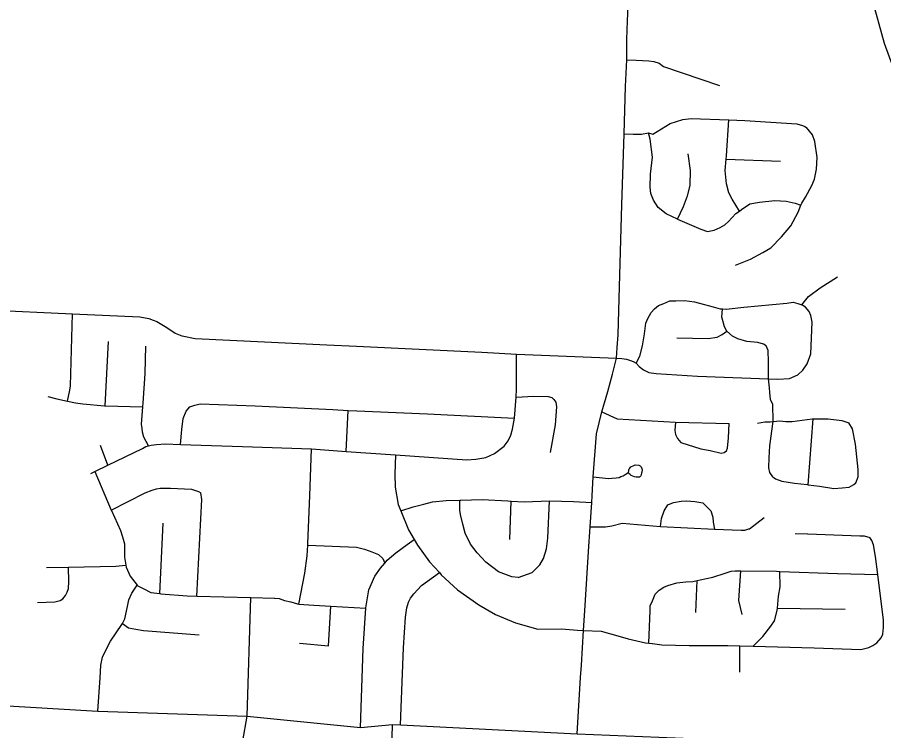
# Model space of a CAD drawing. Extents: x 1755200 to 1902939, y 644115 to 788070.
# Drawn here: x 1808105 to 1815068, y 752165 to 757899 of the extents above; entities that cross this region are included whole.
import ezdxf

# ---------------------------------------------------------------- set-up
doc = ezdxf.new("R2010")
doc.units = 0
doc.layers.add('GM_X_City_Street', color=7, linetype='Continuous')
doc.layers.add('GM_X_County_Road', color=7, linetype='Continuous')

msp = doc.modelspace()

# ---------------------------------------------------------------- linework, layer by layer
at = {"layer": 'GM_X_City_Street'}
for points in [[(1815608.8, 756711.7), (1815478.6, 756868.5), (1815394.4, 757030.2), (1815261.4, 757283.9), (1815145.2, 757498.5), (1815075, 757688.9), (1814974, 758050.8), (1814830.5, 758568), (1814725.5, 758961.1), (1814718.6, 758995.9), (1814714.8, 759012.1)], [(1812604.8, 752140.5), (1812631.8, 752594), (1812639.6, 752692.1), (1812655.2, 752971.6), (1812669.1, 753172.1), (1812694.3, 753605.3), (1812709, 753804.9), (1812722.1, 753999.3), (1812726.4, 754053.2), (1812734.2, 754205.9), (1812760.3, 754552.3), (1812803.7, 754727.7), (1812850.5, 754890), (1812888.7, 755031.5), (1812921.7, 755159.9), (1812926.9, 755244.1), (1812933, 755345.7), (1812940.8, 755638.3), (1812963.4, 756391.7), (1812981.6, 756962.9), (1812993.7, 757342.2), (1813002.4, 757557.5), (1813003.3, 757719), (1813008.5, 757870.9), (1813013.7, 757988.9)], [(1813002.4, 757557.5), (1813078, 757553.2), (1813179.5, 757548), (1813220.3, 757543.6), (1813262.8, 757529.7), (1813298.4, 757502), (1813747.9, 757349.4)], [(1812981.6, 756962.9), (1813055.4, 756958.6), (1813120.5, 756958.6), (1813178.7, 756969), (1813213.2, 756959.7), (1813352.8, 757045.4), (1813453.3, 757077.6), (1813521.4, 757086.4), (1813823.1, 757073.9), (1813952.9, 757068.5), (1814370.3, 757042.9), (1814416, 757028), (1814433.8, 757021.7), (1814447.7, 757013.4)], [(1813907.8, 756341.5), (1813851.2, 756437), (1813824.2, 756487.6), (1813803.5, 756560.1), (1813793.5, 756666.6), (1813801.5, 756758.7), (1813803.7, 756784.6), (1813823.1, 757073.9)], [(1813410.4, 756276.7), (1813319.2, 756318.4), (1813256.2, 756369.7), (1813219.3, 756428.5), (1813196.4, 756483), (1813191.3, 756533.2), (1813195.2, 756637.4), (1813209.8, 756773.4), (1813191.7, 756920.3), (1813178.7, 756969)], [(1814410, 756404.7), (1814439.3, 756454.4), (1814490.9, 756545.6), (1814511.9, 756597.4), (1814527.4, 756679.3), (1814533.1, 756771.3), (1814513.5, 756900), (1814496.5, 756954.4), (1814447.7, 757013.4)], [(1813410.4, 756276.7), (1813460.3, 756378), (1813491.9, 756463.6), (1813511.4, 756547.4), (1813515.6, 756667.6), (1813496.2, 756802.3)], [(1813801.5, 756758.7), (1814238.7, 756742.6)], [(1813410.4, 756276.7), (1813598.8, 756195.1), (1813652.4, 756176.1), (1813706.6, 756189.1), (1813753, 756208.3), (1813791.4, 756229.7), (1813821.9, 756257.1), (1813879, 756322.3), (1813907.8, 756341.5), (1813925.6, 756353.5), (1813992.5, 756400.4), (1814068.6, 756413), (1814192.9, 756426.8), (1814284.7, 756421.1), (1814356.4, 756405.8), (1814401.8, 756388.5)], [(1813877.3, 755905.4), (1813998.1, 755955.3), (1814097.1, 756007.6), (1814159.8, 756046.6), (1814247.4, 756133.2), (1814323, 756224), (1814381, 756333.2), (1814401.8, 756388.5), (1814404.1, 756394.9), (1814409.6, 756404), (1814410, 756404.7)], [(1803112.3, 755776.9), (1804163.7, 755715.3), (1804811.9, 755677.3), (1807170.2, 755579.6), (1808550, 755516.2), (1809088.8, 755491.9), (1809161.5, 755478.9), (1809197.1, 755464.6)], [(1814409.1, 755589), (1814464.3, 755654.2), (1814557.6, 755724.6), (1814697.2, 755812.3)], [(1813078, 755119.1), (1813108, 755175.8), (1813129.5, 755257.5), (1813145.4, 755355.5), (1813156.9, 755441.5), (1813171.7, 755479.3), (1813200.5, 755524.9), (1813225.1, 755556.5), (1813259.5, 755581.9), (1813301.8, 755597.2), (1813348.2, 755620.4), (1813398.2, 755619.5), (1813468.2, 755622.2), (1813547.9, 755610.7), (1813617.6, 755593.4), (1813697.1, 755571.9), (1813754.8, 755556.9), (1813772.9, 755555.8), (1813802.8, 755554), (1813943, 755569.5), (1814289.4, 755601.2), (1814339.6, 755610.3), (1814377.3, 755599.6), (1814409.1, 755589)], [(1814142.1, 754992.6), (1814218, 754989.2), (1814310.1, 754995.5), (1814376.6, 755024.4), (1814419.3, 755061.7), (1814454.2, 755113.2), (1814483.7, 755192.8), (1814492.5, 755447.2), (1814483.5, 755501.5), (1814468.1, 755533.8), (1814438.7, 755568.4), (1814409.1, 755589)], [(1808508.6, 754814.9), (1808527.1, 754902.6), (1808533.7, 754936.6), (1808550, 755516.2)], [(1814177.4, 754206.2), (1814152.2, 754240.3), (1814144.1, 754278.3), (1814147.7, 754357.2), (1814154.1, 754455.1), (1814180.2, 754650), (1814180.4, 754651.7), (1814176.8, 754787.6), (1814158.6, 754825.7), (1814152, 754882.2), (1814150.8, 754920.2), (1814142.1, 754992.6), (1814142.7, 755130.9), (1814140.4, 755221.1), (1814123.1, 755259.5), (1814101.4, 755271.9), (1814055.6, 755284.8), (1813967.8, 755294.4), (1813896.3, 755315.7), (1813852.7, 755336.6), (1813807.9, 755376.1), (1813788.1, 755411.9), (1813778.9, 755452.2), (1813767.6, 755488.5), (1813772.9, 755555.8)], [(1813404.6, 755322.7), (1813658.4, 755316.1), (1813728.6, 755328.8), (1813769, 755350.1), (1813807.9, 755376.1)], [(1808812.5, 754775.1), (1808838.2, 755291.8)], [(1809116.3, 754798.3), (1809133.3, 755035.9), (1809139.4, 755254.3)], [(1810591.9, 755266.1), (1810831.4, 755254.6), (1811837.2, 755206.4), (1812118.2, 755192.1), (1812921.7, 755159.9)], [(1812101.2, 754677), (1812113, 754845.3), (1812117.5, 754909.2), (1812118.2, 755192.1)], [(1812921.7, 755159.9), (1812964.3, 755155.6), (1812999.9, 755151.2), (1813032, 755141.7), (1813053.7, 755131.3), (1813078, 755119.1), (1813104, 755091.4), (1813137.8, 755065.3), (1813179.5, 755044.2), (1813239.3, 755035.1), (1813570.8, 755015), (1813928.4, 755000.5), (1814142.1, 754992.6)], [(1808350.2, 754851.7), (1808423.8, 754832.3), (1808508.6, 754814.9), (1808573.2, 754801.5), (1808631, 754792.5), (1808804.6, 754775.3), (1808812.5, 754775.1), (1809114, 754767.3)], [(1809159.8, 754455.2), (1809121.7, 754524.9), (1809110.5, 754565.2), (1809109, 754593.3), (1809103.7, 754629.5), (1809114, 754767.3), (1809114.4, 754771.6), (1809116.2, 754797), (1809116.3, 754798.3)], [(1812113, 754845.3), (1812256.4, 754852.6), (1812370.3, 754850.5), (1812400.1, 754841.9), (1812415.8, 754827.6), (1812433.4, 754805.2), (1812438.7, 754769.1), (1812428, 754622.9), (1812387.9, 754401.1)], [(1809416.3, 754465.5), (1809428.7, 754585.5), (1809438.4, 754675.5), (1809461.5, 754733.2), (1809492.1, 754768.7), (1809532.4, 754782), (1809574.5, 754791.3), (1810018, 754777.2), (1810641.2, 754745.7), (1810763, 754739.7), (1810832.9, 754736.2), (1811402.2, 754711.8), (1812101.2, 754677)], [(1810748.6, 754410.1), (1810763, 754739.7)], [(1808696.5, 754232), (1808729.4, 754248), (1808833.3, 754298.5), (1809110, 754432.9), (1809138.3, 754450.5), (1809159.8, 754455.2), (1809180.5, 754459.7), (1809222.6, 754465), (1809296.6, 754469.6), (1809416.3, 754465.5), (1809913.9, 754448.3), (1810469.7, 754430.1), (1810748.6, 754410.1), (1811144.3, 754381.8), (1811719.1, 754343.2), (1811789.2, 754347.9), (1811869.4, 754360.5), (1811939.9, 754393.3), (1812017, 754452), (1812049.8, 754495.5), (1812070.7, 754541.2), (1812085.5, 754589.1), (1812101.2, 754677)], [(1812803.7, 754727.7), (1812925.2, 754670.9), (1813393.8, 754645.1), (1813827.2, 754635.3)], [(1814116.6, 754647), (1814155.7, 754647.5), (1814180.2, 754650), (1814232, 754655.3), (1814282.7, 754649.9), (1814331.6, 754650.8), (1814492, 754671.5), (1814502, 754671.5), (1814621.9, 754671.1), (1814731.6, 754657.1), (1814787.2, 754640.1)], [(1814461.7, 754141.9), (1814502, 754671.5)], [(1813393.8, 754645.1), (1813389.4, 754578.5), (1813394.6, 754545.8), (1813410.1, 754514.8), (1813437.6, 754482.1), (1813598.4, 754429.6), (1813673.2, 754417.6), (1813761, 754396.9), (1813785.9, 754401.2), (1813804, 754414.1), (1813811.7, 754435.7), (1813822, 754519.1), (1813827.2, 754635.3)], [(1814053.6, 754637.9), (1814112.8, 754646.9), (1814116.6, 754647)], [(1814844.2, 754157.9), (1814863.1, 754205.7), (1814862.2, 754263.8), (1814842, 754468.7), (1814818.3, 754591.4), (1814787.2, 754640.1)], [(1808833.3, 754298.5), (1808774.7, 754457.1)], [(1810368, 753182.5), (1810416.7, 753430.8), (1810435.3, 753570.8), (1810440.4, 753656.9), (1810441.1, 753669), (1810456.3, 754051.5), (1810469.7, 754430.1)], [(1811144.3, 754381.8), (1811139.2, 754227.5), (1811141.3, 754121.2), (1811166.7, 753982.4), (1811186.9, 753932.2), (1811248.8, 753778.5), (1811294.3, 753701.3), (1811320.5, 753656.9), (1811417.9, 753522.8), (1811497, 753435.4), (1811512, 753418.9), (1811641.7, 753298.2), (1811815.3, 753176.8), (1811947.8, 753100.2), (1812108.4, 753033.2), (1812289.4, 752981.7), (1812479.9, 752982.8), (1812606.6, 752973.3), (1812655.2, 752971.6), (1812796.7, 752964.6), (1812930.1, 752928), (1813015.6, 752904.4), (1813153, 752871.8), (1813181, 752868.3), (1813208.6, 752864.8), (1813208.9, 752864.8)], [(1808729.4, 754248), (1808859.6, 753937.4), (1808860.9, 753934.4), (1808933.8, 753774.6), (1808950.8, 753722.2), (1808965.8, 753667.8), (1808965.8, 753559.6), (1808977.3, 753495.8), (1808980.3, 753479.1), (1809010.9, 753406.4), (1809069.2, 753334.3), (1809073.4, 753329.1), (1809120.9, 753304.2), (1809178.4, 753275.1), (1809249.8, 753266.6), (1809258.1, 753265.6), (1809469.7, 753249.7), (1809547.6, 753247.4), (1809981.7, 753234.8), (1810172.3, 753229.2), (1810174.3, 753229.2)], [(1812734.2, 754205.9), (1812856.3, 754192.2), (1812883.6, 754194.6), (1812918.3, 754197.1), (1812941.8, 754200.8), (1812955.4, 754207), (1812974, 754214.4), (1812990.1, 754224.3), (1813002.5, 754233), (1813015.5, 754241.2), (1813018.6, 754251.6), (1813019.8, 754261.5), (1813023.5, 754268.9), (1813027.2, 754276.4), (1813032.8, 754284.3), (1813039.4, 754288)], [(1813039.4, 754288), (1813040.9, 754288.7), (1813055.7, 754294.9), (1813070, 754300.7), (1813099.1, 754298.7), (1813111.4, 754293.7), (1813120.1, 754285), (1813125, 754272.6), (1813126.3, 754257.8), (1813125.4, 754246.2), (1813124.5, 754242.5), (1813122.6, 754234.3), (1813118.8, 754223.1), (1813115.1, 754214.4), (1813110.2, 754207), (1813105.2, 754203.3), (1813095.4, 754202), (1813079.2, 754203.3), (1813065.6, 754205.8), (1813050.8, 754212), (1813038.4, 754216.9), (1813029.4, 754223.9), (1813022.3, 754230.5), (1813017.8, 754241.1)], [(1814177.4, 754206.2), (1814199.1, 754189.8), (1814248.7, 754170.8), (1814352.4, 754154.9), (1814454.1, 754143), (1814461.7, 754141.9), (1814551.8, 754129.2), (1814667.4, 754111.1), (1814733.5, 754115.9), (1814791.6, 754122.8), (1814828, 754144.2), (1814844.2, 754157.9)], [(1808859.6, 753937.4), (1809133.4, 754075.7), (1809189.8, 754098.7), (1809224, 754110.1), (1809254, 754115.6), (1809336, 754114.1), (1809505.7, 754105), (1809561.4, 754087.9), (1809579.2, 754075.6)], [(1809547.6, 753247.4), (1809588.1, 754023.3), (1809579.2, 754075.6)], [(1811186.9, 753932.2), (1811286.2, 753964.2), (1811372.6, 753984.7), (1811442.9, 754003.4), (1811551.1, 754015.5), (1811662.8, 754017.3), (1811669.1, 754017.4), (1811841.1, 754022.2), (1812046.8, 754012.5), (1812072.9, 754010.8), (1812178.6, 754004.1), (1812380.9, 754012.4), (1812576.2, 754006.3), (1812722.1, 753999.3)], [(1812129.2, 753397.6), (1812079.3, 753400.5), (1811972.2, 753442.6), (1811869.6, 753518.6), (1811801.1, 753594), (1811746.4, 753663.2), (1811704.1, 753752.1), (1811685.5, 753824.6), (1811666.9, 753903.2), (1811661.6, 753937.3), (1811662.8, 754017.3)], [(1812063, 753701.5), (1812072.9, 754010.8)], [(1812129.2, 753397.6), (1812241.9, 753435.6), (1812305.1, 753498.6), (1812334, 753550.2), (1812359.4, 753625.9), (1812369, 753711.9), (1812380.9, 754012.4)], [(1813274.2, 753805), (1813281.5, 753869.7), (1813304.7, 753933.4), (1813333.6, 753981), (1813378, 754000.2), (1813440.1, 754009.1), (1813486.1, 754012.3), (1813550, 754007.1), (1813613.8, 753996), (1813653.1, 753959.2), (1813678.6, 753932.6), (1813695.6, 753882.2), (1813698.8, 753842.1), (1813707.9, 753785.5)], [(1809249.8, 753266.6), (1809278.7, 753832.5)], [(1812709, 753804.9), (1812781.1, 753804), (1812831.4, 753804.9), (1812881.8, 753811.8), (1812965.1, 753831.8), (1813274.2, 753805), (1813707.9, 753785.5), (1813921.5, 753775.9), (1813951.5, 753777.3), (1813984.3, 753787), (1813984.3, 753787)], [(1813984.3, 753787), (1813989.7, 753788.6), (1814107.3, 753878.7)], [(1810863.5, 752190.1), (1810885.2, 752826.9), (1810905, 753149.3), (1810905.3, 753153.3), (1810929.9, 753297.2), (1810978, 753406.6), (1811023.2, 753471.9), (1811058.6, 753512.5), (1811078.3, 753535), (1811147.4, 753595.9), (1811238.6, 753662.4), (1811294.3, 753701.3)], [(1814356.8, 753749.9), (1814456.7, 753746.6), (1814457.1, 753746.5)], [(1814457.1, 753746.5), (1814876.3, 753732.4), (1814912.2, 753731.8), (1814955.9, 753716.9)], [(1815012.1, 752870), (1815046.8, 752911.5), (1815061.4, 752941.3), (1815066.4, 752993.3), (1815067.5, 753053.4), (1815021.2, 753421.8), (1815003.1, 753565.8), (1814986.8, 753658.2), (1814971.5, 753694.6), (1814955.9, 753716.9)], [(1810440.4, 753656.9), (1810832.4, 753639.8), (1810896.1, 753624.6), (1810953.7, 753603.5), (1811007.2, 753582.4), (1811042.6, 753549.7), (1811058.6, 753512.5)], [(1808267.3, 753195.5), (1808407.3, 753200.9), (1808449.5, 753210.2), (1808471.8, 753225.8), (1808492.2, 753251.5), (1808506.7, 753277.3), (1808515.3, 753309.2), (1808520.4, 753365.3), (1808516.5, 753479.9)], [(1808340.5, 753476.8), (1808516.5, 753479.9), (1808896.4, 753486.7), (1808977.3, 753495.8)], [(1811184.5, 752212.6), (1811209.1, 752831.1), (1811225.7, 753077.3), (1811235.1, 753151.3), (1811247.9, 753197.2), (1811264.5, 753229), (1811291.2, 753264.6), (1811354.4, 753331.6), (1811497, 753435.4)], [(1813181, 752868.3), (1813191.8, 753131.7), (1813192.5, 753169.8), (1813209.2, 753209.5), (1813230.2, 753261.3), (1813262.8, 753294.8), (1813301.2, 753318.1), (1813333.5, 753331.5), (1813405.8, 753352.3), (1813478, 753361), (1813534, 753364), (1813570.2, 753371.7), (1813594.2, 753376.9), (1813694.6, 753399.1), (1813793.1, 753431.4), (1813841.4, 753448.6), (1813873.4, 753450), (1813919.4, 753449.4), (1814205.2, 753446), (1814233.2, 753445), (1814696.7, 753429), (1815021.2, 753421.8)], [(1813930.8, 753098.2), (1813905, 753210.9), (1813919.4, 753449.4)], [(1814020.1, 752844.2), (1814097.5, 752922.7), (1814161, 753005.8), (1814189.8, 753049.3), (1814211.3, 753131.1), (1814213.2, 753148.7), (1814223.4, 753245.2), (1814234.9, 753321.1), (1814233.2, 753445)], [(1813559.3, 753115), (1813570.2, 753371.7)], [(1808753, 752320.9), (1808771.7, 752588.9), (1808777.6, 752693), (1808788.8, 752755), (1808818, 752818.6), (1808853.2, 752884.1), (1808945.7, 753018.7), (1808949.5, 753025.7), (1808970.5, 753064.4), (1808990.4, 753164.2), (1809001.4, 753218.1), (1809024.3, 753269.9), (1809069.2, 753334.3)], [(1809952.6, 752281.9), (1809981.7, 753234.8)], [(1810174.3, 753229.2), (1810209, 753228.2), (1810252.6, 753211.4), (1810304.4, 753200.4), (1810356.1, 753183.4), (1810368, 753182.5), (1810487.8, 753173), (1810625.6, 753165.2), (1810905, 753149.3)], [(1810374.2, 752868.3), (1810605.7, 752848.1), (1810625.6, 753165.2)], [(1814213.2, 753148.7), (1814757.3, 753141.2)], [(1808949.5, 753025.7), (1808999.1, 752991.7), (1809056.9, 752980.6), (1809118.7, 752969.5), (1809567.8, 752935.2)], [(1813208.9, 752864.8), (1813284.6, 752855.4), (1813504.4, 752849.3), (1813814.3, 752849.7), (1813913.1, 752847.1), (1814020.1, 752844.2), (1814509.6, 752831), (1814883.2, 752818.2), (1814947.4, 752833.1), (1814979.7, 752850.5), (1815012.1, 752870)], [(1813912.4, 752635.5), (1813913.1, 752847.1)], [(1803053.9, 752624), (1804112.3, 752566.3), (1804780.6, 752533.2), (1807576.8, 752391), (1808753, 752320.9), (1809952.6, 752281.9), (1810863.5, 752190.1), (1811121.1, 752214.5), (1811184.5, 752212.6), (1812604.8, 752140.5), (1814047.5, 752080.9), (1815379.2, 751999.2)], [(1809829.6, 749806.7), (1809832.3, 749935.5), (1809834.9, 750081.3), (1809845.3, 750432.8), (1809852.3, 750557.8), (1809874, 750984.1), (1809895.7, 751531.8), (1809903.5, 751717.6), (1809918.2, 752084.8), (1809952.6, 752281.9)], [(1811096.4, 751279.1), (1811121.1, 752214.5)]]:
    msp.add_lwpolyline(points, dxfattribs=at)
at = {"layer": 'GM_X_County_Road'}
for points in [[(1809197.1, 755464.6), (1809226.8, 755452.8), (1809307, 755404.3), (1809374.1, 755361.4), (1809426.3, 755339), (1809429.2, 755338.4)], [(1809429.2, 755338.4), (1809534.5, 755316.7), (1810591.9, 755266.1)]]:
    msp.add_lwpolyline(points, dxfattribs=at)

doc.saveas('drawing.dxf')
